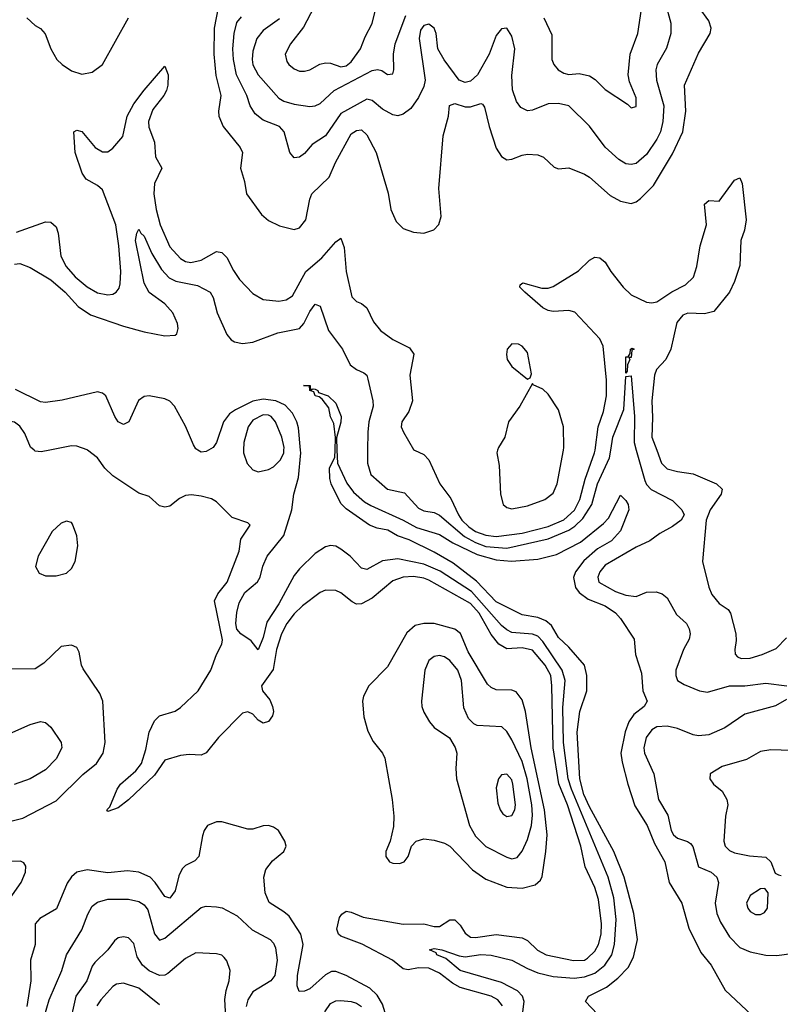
# Model space of a CAD drawing. Header units: inches. Extents: x 1603819 to 1745079, y 385938 to 533966.
# Tile 300 of 561: x 1723590 to 1726526, y 417859 to 421663. Entities that reach past the tile are written whole.
import ezdxf

# ---------------------------------------------------------------- set-up
doc = ezdxf.new("R2010")
doc.units = ezdxf.units.IN
doc.header["$MEASUREMENT"] = 0
doc.layers.add('B7421', color=7, linetype='Continuous')
doc.layers.add('B7422', color=7, linetype='Continuous')

msp = doc.modelspace()

# ---------------------------------------------------------------- linework, layer by layer
at = {"layer": 'B7421', "color": 5}
for points, elevation in [([(1723706.7, 420000), (1723673, 419993), (1723650, 419995.7), (1723645.3, 420000)], 180), ([(1725453.2, 417853.2), (1725436.4, 417876.4), (1725410, 417890.7), (1725290, 417923.8), (1725260.3, 417940.3), (1725210, 417979.8), (1725170, 417998.8), (1725130, 418000.5), (1725090, 417992.6), (1725070, 417995.8), (1725029.5, 418029.5), (1724912.1, 418092.1), (1724830, 418123), (1724821.1, 418130), (1724814, 418150), (1724825.1, 418194.9), (1724833.1, 418206.9), (1724850, 418218.4), (1724870, 418215.5), (1724916.3, 418196.3), (1725070, 418168.3), (1725150, 418169.7), (1725190, 418159.1), (1725210, 418159.3), (1725250, 418186.1), (1725270, 418185.1), (1725290, 418165.1), (1725310, 418133.6), (1725330, 418118.1), (1725350, 418116.6), (1725430, 418128.8), (1725530, 418115.9), (1725550, 418106), (1725588.7, 418068.7), (1725622.6, 418050), (1725728.5, 418028.5), (1725770, 418029.7), (1725782.6, 418037.4), (1725810, 418064.4), (1725824.1, 418090), (1725834.7, 418130), (1725836.3, 418170), (1725824.5, 418264.5), (1725810.5, 418310.5), (1725772.8, 418390), (1725756.9, 418470), (1725704.2, 418630), (1725671, 418711), (1725649.3, 418850), (1725644.8, 419090), (1725639.8, 419130), (1725618.8, 419170), (1725570, 419227.6), (1725530, 419236.2), (1725470, 419232.7), (1725440.1, 419250), (1725410, 419287.9), (1725363.2, 419370), (1725330, 419407.6), (1725170, 419497.9), (1725150, 419506), (1725110, 419512.4), (1725070, 419509.9), (1725030, 419494.8), (1724950, 419428.2), (1724910, 419405.8), (1724890, 419405.6), (1724874, 419414), (1724830, 419448.5), (1724810, 419458.1), (1724770, 419458.8), (1724750, 419450.6), (1724681.5, 419398.5), (1724650, 419368), (1724621.2, 419330), (1724600.8, 419290), (1724581.9, 419230), (1724567.9, 419152.1), (1724523, 419090), (1724527.4, 419070), (1724555.1, 419035.1), (1724565.5, 419010), (1724569.1, 418990), (1724565.8, 418974.2), (1724550, 418952.2), (1724530, 418945.6), (1724510, 418957), (1724490, 418980.2), (1724470, 418989.1), (1724450, 418984.5), (1724356.8, 418890), (1724310, 418831.3), (1724290, 418821.7), (1724244.1, 418824.1), (1724210, 418820.2), (1724150, 418802.5), (1724110, 418744.1), (1724010, 418649), (1723970, 418617.6), (1723930, 418603.7), (1723926.3, 418610), (1723938, 418622), (1723965.9, 418690), (1723978.4, 418710), (1724038.5, 418761.5), (1724060.1, 418790), (1724076.8, 418843.2), (1724090, 418910), (1724110, 418954.6), (1724130, 418974.2), (1724190, 418991.8), (1724210, 419005.9), (1724278.5, 419070), (1724328, 419150), (1724349.3, 419210.7), (1724369.8, 419250), (1724372.2, 419267.8), (1724342, 419418), (1724354.7, 419445.3), (1724391.4, 419490), (1724436.9, 419610), (1724443.8, 419656.2), (1724479, 419710), (1724470, 419719), (1724410, 419740.5), (1724350, 419800.7), (1724330, 419812), (1724290, 419822.9), (1724252.5, 419827.5), (1724230, 419824.7), (1724206.7, 419813.3), (1724170, 419784.2), (1724150, 419779.6), (1724130, 419784.5), (1724090, 419820.9), (1724050, 419833.6), (1723950, 419900.9), (1723919.1, 419930), (1723890, 419969.8), (1723851.4, 420000)], 180), ([(1724318.3, 420000), (1724310, 419995.3), (1724290, 419992.2), (1724277.9, 420000)], 160), ([(1725529.3, 417809.3), (1725537.6, 417870), (1725531.5, 417890), (1725511.5, 417911.5), (1725450, 417943), (1725290, 417989.1), (1725235.5, 418035.5), (1725200.5, 418050), (1725197.6, 418057.6), (1725172.3, 418070), (1725190, 418074.6), (1725219.1, 418070), (1725286.4, 418046.4), (1725310, 418042.5), (1725370, 418051.1), (1725410, 418049.6), (1725490, 418029.6), (1725550, 417996.9), (1725590, 417981), (1725650, 417967), (1725730, 417960.7), (1725770, 417964.7), (1725810, 417979.9), (1725848.6, 418010), (1725876, 418050), (1725886.6, 418090), (1725893.2, 418186.8), (1725883.9, 418270), (1725861.9, 418350), (1725719.6, 418690), (1725707.7, 418730), (1725689.1, 418870), (1725686.4, 419006.4), (1725695.6, 419110), (1725684.3, 419150), (1725610, 419260.4), (1725590, 419281.2), (1725569.4, 419289.4), (1725490, 419296.2), (1725470, 419305.8), (1725450, 419322.7), (1725334.6, 419454.6), (1725212.7, 419532.7), (1725150, 419559.5), (1725050, 419580.8), (1724990, 419572.5), (1724930, 419538.6), (1724910, 419544.4), (1724865.7, 419590), (1724830, 419618.1), (1724810, 419629.1), (1724790, 419632), (1724770, 419626.2), (1724730, 419601.1), (1724670, 419542.1), (1724650, 419515.8), (1724590, 419406.6), (1724543.9, 419336.1), (1724530, 419276.9), (1724510, 419228.7), (1724483.1, 419263.1), (1724443.1, 419290), (1724428.5, 419308.5), (1724424.8, 419330), (1724427.7, 419372.3), (1724437, 419410), (1724459, 419450), (1724508.2, 419491.8), (1724518.3, 419510), (1724528.1, 419551.9), (1724544.9, 419590), (1724610.2, 419669.8), (1724640.4, 419770), (1724647.9, 419830), (1724665.6, 419894.4), (1724674.6, 419990), (1724673.7, 420000)], 160), ([(1724453.7, 420000), (1724453.3, 419990), (1724467.9, 419947.9), (1724490, 419923.9), (1724510, 419915.9), (1724550, 419925.2), (1724570, 419935.8), (1724597.3, 419962.7), (1724609.4, 419990), (1724610, 420000)], 180), ([(1725821, 417821), (1725774.3, 417870), (1725786, 417890), (1725855.2, 417924.8), (1725899.4, 417960.6), (1725939.2, 418000.8), (1725959.4, 418040.6), (1725974.6, 418110), (1725960.9, 418210), (1725924, 418350), (1725883.8, 418450), (1725790, 418621.6), (1725768.3, 418670), (1725751.9, 418730), (1725742.4, 418910), (1725752.3, 418990), (1725779.1, 419070), (1725779.9, 419130), (1725769.9, 419170), (1725710, 419239), (1725670, 419276.4), (1725642.9, 419322.9), (1725621.3, 419341.3), (1725590, 419353.6), (1725530, 419364.1), (1725430, 419414.6), (1725353.9, 419493.9), (1725262.9, 419562.9), (1725190, 419605.6), (1725093.8, 419653.8), (1725048.9, 419668.9), (1725010.6, 419690.6), (1724970, 419698.4), (1724940.5, 419710), (1724850, 419772.8), (1724830, 419794), (1724791.8, 419870), (1724786.6, 419890), (1724786.4, 419930), (1724806.6, 419973.4), (1724807.3, 420000)], 140), ([(1724814.7, 420000), (1724817.1, 419950), (1724852.9, 419872.9), (1724878, 419838), (1724921, 419801), (1724945.7, 419785.7), (1725070, 419730.1), (1725121.2, 419701.2), (1725210, 419674.6), (1725262.5, 419642.5), (1725356.5, 419596.5), (1725430, 419576.5), (1725489, 419571), (1725590, 419578.7), (1725662.6, 419597.4), (1725754.8, 419645.2), (1725843.2, 419716.8), (1725863.3, 419736.7), (1725910, 419826.8), (1725930, 419806), (1725939, 419790), (1725941.8, 419770), (1725910, 419688.1), (1725874.4, 419650), (1725820.8, 419619.2), (1725767.2, 419572.8), (1725736.2, 419530), (1725728.4, 419508.4), (1725736.2, 419470), (1725750.1, 419450), (1725784.3, 419424.3), (1725850, 419398.9), (1725890, 419371.4), (1725910, 419349.1), (1725962.3, 419270), (1725967.8, 419210), (1725990, 419138), (1725996.1, 419070), (1726011.9, 419030), (1726000.9, 419010), (1725961.1, 418978.9), (1725941.1, 418950), (1725927.7, 418912.3), (1725910.6, 418830), (1725915.2, 418795.2), (1725937.6, 418710), (1725965.3, 418625.3), (1726011.8, 418550), (1726040.1, 418480.1), (1726081.2, 418410), (1726097.3, 418330), (1726146.7, 418250), (1726173.3, 418153.3), (1726219.3, 418059.3), (1726258.9, 418010), (1726314.1, 417914.1), (1726416.9, 417816.9)], 140), ([(1724932.8, 420000), (1724932.3, 419950), (1724945.8, 419905.8), (1725010, 419848.9), (1725075.6, 419835.6), (1725130, 419775.8), (1725150, 419765.6), (1725190, 419759.4), (1725210, 419749.3), (1725306.8, 419666.8), (1725350, 419642.7), (1725390, 419627.6), (1725470, 419621.6), (1725630, 419657.2), (1725710, 419691.1), (1725733.3, 419706.7), (1725763.5, 419736.5), (1725798.5, 419790), (1725821.2, 419870), (1725866.5, 419970), (1725871.6, 420000)], 160), ([(1725114.2, 420000), (1725150, 419982.8), (1725170, 419962.8), (1725211.4, 419870), (1725253.9, 419813.9), (1725283.4, 419750), (1725297.2, 419730), (1725323.2, 419703.2), (1725350, 419685.4), (1725390, 419671.8), (1725430, 419666.2), (1725530, 419678.9), (1725630, 419704.9), (1725690, 419730.6), (1725731.3, 419768.7), (1725752.6, 419810), (1725772.5, 419887.5), (1725809.6, 419990), (1725811, 420000)], 180), ([(1725435.1, 420000), (1725432.4, 419990), (1725441.1, 419941.1), (1725446.2, 419830), (1725456.6, 419790), (1725470, 419777.9), (1725490, 419772.9), (1725550, 419785.1), (1725616.8, 419810), (1725650, 419833.6), (1725664.6, 419870), (1725688.8, 420000)], 220), ([(1725970.3, 420000), (1726003.3, 419883.3), (1726010, 419867.9), (1726027.9, 419847.9), (1726110, 419805.9), (1726146.2, 419770), (1726155.2, 419750), (1726144.2, 419730), (1726110, 419704.8), (1726061.5, 419678.5), (1726023.1, 419650), (1725970, 419625.5), (1725850, 419555.2), (1725829.6, 419530), (1725821.4, 419510), (1725825.2, 419490), (1725890, 419454.3), (1725930, 419439.4), (1725970, 419435), (1726010, 419451.2), (1726047.2, 419452.8), (1726070, 419445.4), (1726089.5, 419429.5), (1726125.3, 419365.3), (1726164.2, 419330), (1726175, 419310), (1726178, 419290), (1726174.6, 419270), (1726152.9, 419230), (1726123.2, 419150), (1726122.4, 419130), (1726130, 419110.6), (1726155, 419095), (1726214.9, 419070), (1726244.7, 419064.7), (1726330, 419089.1), (1726390, 419090.1), (1726470, 419099.3), (1726552, 419090)], 160), ([(1726049.1, 420000), (1726067.4, 419950), (1726090, 419928.4), (1726130, 419917.2), (1726190, 419908.6), (1726279.6, 419870), (1726302.5, 419850), (1726297.7, 419830), (1726255.4, 419770), (1726240.7, 419730), (1726225.4, 419570), (1726250.7, 419470.7), (1726262.6, 419442.6), (1726290, 419407), (1726324.5, 419384.5), (1726334.2, 419370), (1726354.7, 419290), (1726355.8, 419264.2), (1726350.2, 419230), (1726352.1, 419212.1), (1726361.3, 419201.3), (1726375.4, 419195.4), (1726410, 419197), (1726455.8, 419210), (1726510, 419234.2), (1726550, 419274.5)], 180), ([(1723530, 418560.7), (1723602.3, 418577.7), (1723730, 418645), (1723833.6, 418746.4), (1723886, 418790), (1723911.4, 418830), (1723920.4, 418870), (1723910.6, 419030.6), (1723899.4, 419059.4), (1723835.2, 419155.2), (1723828, 419170), (1723819.1, 419219.1), (1723810, 419237), (1723790, 419246.6), (1723750, 419240.9), (1723683.4, 419176.6), (1723650, 419155.4), (1723553.9, 419153.9)], 220), ([(1726550, 419036.9), (1726508.2, 419011.8), (1726390, 418980.2), (1726312.6, 418927.4), (1726250, 418899.6), (1726210, 418896.3), (1726190, 418900.3), (1726130, 418924.8), (1726090, 418934.2), (1726050, 418931.6), (1726030, 418918.9), (1726008.6, 418890), (1725999.1, 418850), (1726002, 418830), (1726038.3, 418750), (1726056.4, 418650), (1726091.9, 418590), (1726105.6, 418530), (1726114.2, 418514.2), (1726130, 418501.2), (1726168.7, 418488.7), (1726180.2, 418480.2), (1726189.1, 418469.1), (1726210.1, 418390.1), (1726259.5, 418370), (1726281.8, 418350), (1726287.2, 418330), (1726274.8, 418250), (1726281.5, 418210), (1726295.9, 418175.9), (1726330, 418120.2), (1726370, 418078), (1726410, 418061.3), (1726470, 418049.4), (1726512.4, 418047.6), (1726570, 418054.9)], 160), ([(1723539.7, 418900.3), (1723630, 418940.7), (1723670, 418951.7), (1723690, 418948.4), (1723710, 418929.7), (1723749.7, 418870), (1723752.6, 418850), (1723730, 418807.1), (1723690, 418765.5), (1723630.3, 418730.3), (1723568.1, 418708.1)], 240), ([(1726570, 418839.8), (1726490, 418841.8), (1726450, 418836.4), (1726395.6, 418804.4), (1726302.5, 418777.5), (1726255.5, 418750), (1726254.9, 418730), (1726268.4, 418710), (1726302.4, 418682.4), (1726320.3, 418650), (1726323.2, 418630), (1726314.2, 418585.8), (1726308.1, 418490), (1726312.9, 418470), (1726330, 418452.9), (1726350, 418444.2), (1726407.6, 418432.4), (1726470, 418427.2), (1726490.4, 418410), (1726506.4, 418366.4), (1726518.8, 418358.8), (1726530, 418357.3)], 180), ([(1725005.8, 417810), (1724990, 417859.8), (1724970, 417895), (1724941.1, 417921.1), (1724850, 417969.9), (1724810, 417985.6), (1724794.2, 417985.8), (1724770, 417972.5), (1724710, 417918.8), (1724690, 417909.8), (1724668.5, 417908.5), (1724661.2, 417930), (1724662.5, 417970), (1724683.8, 418090), (1724674.8, 418130), (1724630, 418199.1), (1724610, 418216.7), (1724552.4, 418252.4), (1724536.9, 418290), (1724531.9, 418350), (1724540.5, 418379.5), (1724566.1, 418413.9), (1724609.6, 418450), (1724618.7, 418470), (1724614, 418490), (1724588.6, 418530), (1724570, 418543.2), (1724550, 418549.8), (1724530, 418548.2), (1724490, 418535.3), (1724470, 418536), (1724370, 418564.4), (1724350, 418564.4), (1724314.9, 418550), (1724302, 418530), (1724295.8, 418510), (1724281.1, 418430), (1724266.2, 418413.8), (1724230, 418395.1), (1724217.5, 418382.5), (1724204.6, 418355.4), (1724190, 418296.9), (1724170, 418268.9), (1724150, 418275.3), (1724112.6, 418330), (1724093.2, 418350), (1724050, 418369.4), (1724005.7, 418374.3), (1723930, 418366.9), (1723850, 418379.2), (1723810, 418369.2), (1723790, 418351.4), (1723773, 418327), (1723732.3, 418227.7), (1723667.9, 418190), (1723650.1, 418169.9), (1723649.2, 418090), (1723631.1, 418030), (1723633.4, 417950), (1723617.1, 417850)], 220), ([(1723543.7, 418256.3), (1723595.4, 418330), (1723611.8, 418370), (1723612.9, 418392.9), (1723605.6, 418405.6), (1723592.5, 418412.5), (1723549.2, 418410.8)], 220), ([(1723676.9, 417783.1), (1723703.2, 417876.8), (1723752.7, 417990), (1723770.8, 418050), (1723830, 418146.2), (1723853, 418207), (1723870, 418237.8), (1723890, 418254.1), (1723930, 418264.9), (1724010, 418264.7), (1724050, 418256.7), (1724070, 418243.9), (1724084.5, 418224.5), (1724110, 418131.1), (1724130, 418107.5), (1724150, 418114.4), (1724290, 418232.7), (1724310, 418238.8), (1724350, 418236.1), (1724371.4, 418231.4), (1724430, 418200.9), (1724486.9, 418146.9), (1724556.4, 418110), (1724570, 418094.7), (1724577.2, 418077.2), (1724583.6, 418030), (1724574.2, 417970), (1724559.3, 417950), (1724490, 417907.7), (1724470, 417876.9), (1724463.9, 417850)], 240), ([(1724385.1, 417810), (1724382.2, 417877.8), (1724387.1, 417912.9), (1724399.1, 417950), (1724402.2, 417990), (1724390, 418027.3), (1724379.7, 418039.7), (1724370, 418048.5), (1724350, 418054), (1724270, 418057.4), (1724230, 418036.4), (1724161.9, 417978.1), (1724150, 417971.4), (1724130, 417969.9), (1724090, 417988.9), (1724063.6, 418010), (1724042.7, 418042.7), (1724030, 418094), (1724010, 418116.5), (1723990, 418120.3), (1723970, 418115.6), (1723955.2, 418104.8), (1723930.2, 418070), (1723879.6, 418020.4), (1723870, 418007.1), (1723848.4, 417950), (1723806.9, 417890), (1723779.6, 417770)], 260), ([(1724130, 417857.6), (1724050, 417921.5), (1723990, 417941.2), (1723963.7, 417936.3), (1723950, 417927.6), (1723903.5, 417876.5), (1723887.4, 417852.6)], 280), ([(1724767.3, 417830), (1724790, 417861.6), (1724810, 417872), (1724830, 417874.4), (1724870, 417870.4), (1724890, 417863.4), (1724910, 417850.9)], 240)]:
    msp.add_lwpolyline(points, dxfattribs=dict(at, elevation=elevation))
for points, elevation in [([(1723770, 419726), (1723750, 419718), (1723714.6, 419685.4), (1723660.7, 419590), (1723650.3, 419550), (1723665.4, 419525.4), (1723690, 419514.7), (1723730, 419514.5), (1723770, 419525.4), (1723790, 419542.6), (1723804.2, 419570), (1723813.8, 419630), (1723810, 419669.3), (1723794, 419714), (1723790, 419720.9)], 220), ([(1725150, 419331), (1725117, 419323), (1725085.1, 419294.9), (1725010, 419162.7), (1724937.8, 419090), (1724917.4, 419050), (1724913.1, 419030), (1724918.6, 418970), (1724934.3, 418914.3), (1724954.8, 418874.8), (1724990.3, 418830), (1724999.5, 418810), (1725027.8, 418650), (1725034.3, 418585.7), (1725033.4, 418546.6), (1725020.4, 418490), (1725003.7, 418450), (1725003.7, 418430), (1725018, 418410), (1725030, 418404.4), (1725056.6, 418403.4), (1725073.6, 418410), (1725089.6, 418430), (1725102.9, 418470), (1725120.9, 418490), (1725150, 418498.5), (1725190, 418493), (1725230, 418481.6), (1725250, 418470.2), (1725338.6, 418378.6), (1725390, 418342.5), (1725470, 418312.3), (1725530, 418307.8), (1725579.6, 418320.4), (1725600.7, 418339.3), (1725606.5, 418353.5), (1725621.4, 418450), (1725626, 418514), (1725616, 418610), (1725564.2, 418850), (1725542.4, 418990), (1725530, 419035.8), (1725506.8, 419066.8), (1725490, 419072.8), (1725430, 419073.9), (1725410, 419083.2), (1725396.4, 419096.4), (1725321.3, 419221.3), (1725291.4, 419291.4), (1725270, 419308.9), (1725190, 419330.9)], 220), ([(1725210, 419207.1), (1725190, 419203.1), (1725170, 419188), (1725154, 419150), (1725140.8, 419030), (1725142.8, 419010), (1725150, 418988), (1725171.6, 418950), (1725190, 418928.9), (1725249.1, 418889.1), (1725271.7, 418851.7), (1725277, 418830), (1725273.1, 418770), (1725275.8, 418730), (1725326.9, 418550), (1725350, 418508.5), (1725390, 418468.7), (1725470, 418427.8), (1725490, 418421.5), (1725510, 418426.4), (1725530, 418450.3), (1725550, 418496.1), (1725565.3, 418550), (1725569.9, 418589.9), (1725567.2, 418630), (1725549.5, 418730), (1725530, 418797.2), (1725490, 418880.8), (1725470, 418912.6), (1725451.2, 418931.2), (1725356.4, 418936.4), (1725343, 418943), (1725322.7, 418962.7), (1725305, 419005), (1725295.9, 419110), (1725281.5, 419150), (1725250, 419188), (1725230, 419201.5)], 240), ([(1725470, 418748.3), (1725450, 418745.1), (1725438.5, 418730), (1725430, 418695.3), (1725436.2, 418636.2), (1725444.2, 418610), (1725454.8, 418594.8), (1725470, 418584.4), (1725490, 418589.2), (1725501, 418610), (1725503.7, 418630), (1725494.2, 418710), (1725490, 418726)], 260), ([(1726466.3, 418306.3), (1726450, 418305.6), (1726410, 418279.7), (1726396.1, 418250), (1726401.3, 418230), (1726410, 418218), (1726430, 418206.5), (1726450, 418206.5), (1726465.7, 418214.3), (1726477.4, 418230), (1726479.5, 418290)], 180)]:
    msp.add_lwpolyline(points, close=True, dxfattribs=dict(at, elevation=elevation))
at = {"layer": 'B7422', "color": 5}
for points, elevation in [([(1726082.5, 421730), (1726103.9, 421650), (1726103.4, 421610), (1726086.8, 421553.2), (1726050.5, 421490), (1726045.8, 421470), (1726049, 421430), (1726076.1, 421330), (1726072.9, 421270), (1726063.3, 421230), (1726050, 421201.7), (1726010, 421142.2), (1725970, 421107.7), (1725950, 421104.1), (1725930, 421106.5), (1725903, 421123), (1725850, 421171.2), (1725790, 421252.2), (1725710, 421330.2), (1725670, 421339.1), (1725630, 421337.8), (1725570, 421313.7), (1725550, 421311.1), (1725524, 421324), (1725507.4, 421347.4), (1725492.8, 421392.8), (1725490, 421448), (1725501.6, 421550), (1725490, 421599.3), (1725470, 421630.3), (1725450, 421627.8), (1725430, 421601.7), (1725402.3, 421530), (1725356.7, 421450), (1725330, 421426.2), (1725310, 421421), (1725286.8, 421430), (1725228.1, 421508.1), (1725204.7, 421550), (1725197.1, 421610), (1725190, 421630.1), (1725170, 421646.5), (1725150, 421641.2), (1725137.3, 421622.7), (1725132.5, 421590), (1725155.8, 421430), (1725150, 421404.9), (1725130, 421362.6), (1725099.5, 421320.5), (1725070, 421297.6), (1725050, 421292), (1725030, 421295.8), (1724990, 421317.3), (1724950, 421351.3), (1724930, 421355.5), (1724830, 421301.2), (1724770, 421214.8), (1724718.8, 421181.2), (1724690, 421146), (1724670, 421131.8), (1724649.1, 421129.1), (1724632.2, 421150), (1724610.9, 421230), (1724593.4, 421250), (1724530, 421275.1), (1724499.4, 421299.4), (1724480.1, 421330), (1724466.1, 421370), (1724427.1, 421450), (1724415.1, 421510), (1724413.3, 421550), (1724417.2, 421610), (1724428.2, 421651.8), (1724446.2, 421673.8)], 240), ([(1724725.1, 421710), (1724685.5, 421634.5), (1724635.2, 421570), (1724615, 421530), (1724621.2, 421501.2), (1724628.3, 421490), (1724650, 421473.7), (1724670, 421464.6), (1724690, 421463.8), (1724710, 421469.4), (1724749.1, 421490.9), (1724770, 421496.6), (1724790, 421495.1), (1724830, 421480.8), (1724850, 421484.8), (1724870, 421499.8), (1724906.2, 421550), (1724923, 421597), (1724950, 421648.4), (1724971.8, 421731.8)], 280), ([(1725613.4, 421670), (1725644.1, 421604.1), (1725643.9, 421510), (1725652, 421490), (1725668.2, 421470), (1725690, 421456.3), (1725710, 421451.8), (1725750, 421455), (1725790, 421446.8), (1725812.2, 421432.2), (1725850, 421392.9), (1725936.3, 421336.3), (1725950, 421323), (1725970, 421327.3), (1725970, 421361.2), (1725943.6, 421423.6), (1725939.5, 421450), (1725947.3, 421530), (1725976.1, 421610), (1725994.2, 421730)], 260), ([(1724356.1, 421710), (1724341.1, 421630), (1724339.3, 421530), (1724347.4, 421447.4), (1724366.1, 421370), (1724357, 421310), (1724358.3, 421290), (1724375, 421250), (1724441.4, 421170), (1724449.4, 421150), (1724442.5, 421090), (1724457.7, 421037.7), (1724465.1, 420990), (1724523.2, 420910), (1724550, 420887.5), (1724592.9, 420867.1), (1724650, 420852.1), (1724670, 420859.2), (1724694.9, 420890), (1724709.9, 420970), (1724718, 420990), (1724785.2, 421054.8), (1724808.5, 421111.5), (1724870, 421222.4), (1724890, 421235.3), (1724910, 421237.8), (1724930, 421218.9), (1724965.8, 421150), (1725012.9, 420992.9), (1725022.2, 420930), (1725043.4, 420883.4), (1725070, 420856.6), (1725110, 420842.1), (1725150, 420838.6), (1725188.5, 420851.5), (1725207.9, 420872.1), (1725216.8, 420903.2), (1725208.6, 421011.4), (1725225.1, 421214.9), (1725245.7, 421290), (1725248.9, 421331.1), (1725270, 421339.2), (1725310, 421326.2), (1725330, 421326.3), (1725370, 421339.7), (1725376.6, 421336.6), (1725384.7, 421324.7), (1725401.8, 421250), (1725430, 421167), (1725450, 421134.3), (1725470, 421122.3), (1725490, 421124), (1725530, 421140.2), (1725550, 421143.6), (1725590, 421141.5), (1725612, 421132), (1725652.9, 421092.9), (1725670, 421087), (1725710, 421090.3), (1725770, 421066.5), (1725790, 421054.5), (1725870, 420983.8), (1725910, 420962.2), (1725950, 420953.1), (1725970, 420960.1), (1725987.2, 420972.8), (1726037.2, 421022.8), (1726110, 421145.4), (1726150.4, 421230), (1726161.8, 421310), (1726156.8, 421410), (1726210, 421533.4), (1726255.3, 421610), (1726258.9, 421630), (1726250, 421658.3), (1726212.7, 421710)], 220), ([(1723617.3, 421670), (1723650, 421640.2), (1723670, 421629.2), (1723688.6, 421608.6), (1723710.1, 421550), (1723733, 421510), (1723753.4, 421490), (1723790, 421465.5), (1723830, 421452.6), (1723870, 421461), (1723910, 421490.2), (1724010.4, 421670)], 220), ([(1724593, 421667), (1724530, 421621.5), (1724505.4, 421590), (1724490, 421541.6), (1724486.9, 421510), (1724490, 421489.1), (1724510.7, 421450.7), (1724590, 421359.8), (1724610, 421348.7), (1724650, 421336.6), (1724710, 421327.4), (1724730, 421330.1), (1724750, 421339.8), (1724804, 421390), (1724950, 421466.7), (1724971.3, 421471.3), (1724987.5, 421467.5), (1725010, 421452), (1725030, 421453.4), (1725034.8, 421470), (1725032.9, 421530), (1725039.6, 421570), (1725081, 421679)], 260), ([(1723577.1, 420842.9), (1723690, 420882), (1723710, 420880.8), (1723730, 420863.1), (1723737.8, 420837.8), (1723749, 420750), (1723769.1, 420710), (1723804.1, 420670), (1723850, 420630.6), (1723890, 420607.4), (1723930, 420600.1), (1723950, 420602.3), (1723962.6, 420610), (1723973.5, 420626.5), (1723977.4, 420642.6), (1723979.9, 420690), (1723972.7, 420790), (1723961.1, 420870), (1723910, 421005.3), (1723890, 421022), (1723846.7, 421046.7), (1723830.7, 421070.7), (1723803.8, 421150), (1723799.1, 421230), (1723810, 421236.8), (1723830, 421231.3), (1723881.4, 421170), (1723910, 421152.3), (1723930, 421153.1), (1723950, 421166.3), (1723987.6, 421212.4), (1724004.8, 421290), (1724030, 421337.5), (1724070, 421391.4), (1724150, 421484), (1724162.8, 421450), (1724161.9, 421410), (1724156.2, 421390), (1724145.9, 421370), (1724103.6, 421316.4), (1724086.9, 421270), (1724088.2, 421248.2), (1724110.1, 421190.1), (1724113.6, 421133.6), (1724139, 421090), (1724109.7, 421030), (1724107.9, 420990), (1724116.9, 420930), (1724131.7, 420870), (1724170, 420785.4), (1724210, 420740.1), (1724230, 420728.9), (1724250, 420724.5), (1724290, 420734.1), (1724350, 420767.8), (1724370, 420763.8), (1724390, 420744), (1724414.8, 420694.8), (1724439, 420659), (1724490, 420605.8), (1724530, 420581.8), (1724590, 420575.3), (1724619.1, 420580.9), (1724643.1, 420596.9), (1724694.7, 420690), (1724756.9, 420743.1), (1724810, 420804.5), (1724830, 420818.7), (1724842.4, 420782.4), (1724850.7, 420690.7), (1724871.8, 420591.8), (1724890, 420574.3), (1724910, 420566.5), (1724930, 420550.3), (1724955.5, 420495.5), (1724982.3, 420462.3), (1725030, 420427.2), (1725094.8, 420394.8), (1725110.9, 420370.9), (1725095.8, 420290), (1725106.2, 420190), (1725092.4, 420150), (1725064.9, 420110), (1725062.3, 420090), (1725071.6, 420070), (1725110, 420002), (1725114.2, 420000)], 180), ([(1725811, 420000), (1725823.4, 420090), (1725843.9, 420150), (1725855, 420210), (1725855.8, 420270), (1725842.3, 420402.3), (1725829.9, 420429.9), (1725732.8, 420532.8), (1725710, 420539.5), (1725650, 420535.6), (1725630, 420539.8), (1725609.9, 420550), (1725539.7, 420610), (1725521.3, 420630), (1725521.7, 420638.3), (1725532.9, 420647.1), (1725606.1, 420626.1), (1725630, 420625.7), (1725650, 420633), (1725746.8, 420693.2), (1725790, 420734.6), (1725810, 420745.3), (1725830, 420743.7), (1725850, 420726.4), (1725871.9, 420690), (1725919.4, 420630), (1725950, 420600.5), (1726010, 420572.4), (1726030, 420569.5), (1726050, 420572.8), (1726107.8, 420612.2), (1726160.7, 420639.3), (1726191.3, 420668.7), (1726203.9, 420710), (1726217.2, 420790), (1726241.1, 420870), (1726233.2, 420950), (1726250, 420964), (1726290, 420962), (1726350, 421043), (1726370, 421052), (1726379.5, 421030), (1726394.6, 420890), (1726388.7, 420850), (1726374.4, 420810), (1726370, 420713.2), (1726350, 420652), (1726330.2, 420610), (1726270, 420535.3), (1726233.3, 420526.7), (1726170, 420529.9), (1726150, 420521.7), (1726127.2, 420492.8), (1726103.7, 420390), (1726084, 420350), (1726048.9, 420311.1), (1726041.3, 420290), (1726030.1, 420190), (1726033.4, 420126.6), (1726030.7, 420050), (1726049.1, 420000)], 180), ([(1723570, 420719.1), (1723590, 420721.5), (1723630, 420706.3), (1723710, 420658.1), (1723764.8, 420610), (1723815, 420555), (1723862.7, 420522.7), (1723990, 420479.1), (1724070, 420457.7), (1724150, 420442.4), (1724190, 420443.7), (1724197, 420450), (1724202, 420470), (1724198.8, 420490), (1724180.7, 420530), (1724150, 420565), (1724089.6, 420609.6), (1724070, 420645.1), (1724037.2, 420810), (1724041.7, 420838.3), (1724050, 420853.4), (1724057.9, 420837.9), (1724070, 420826.9), (1724099.8, 420759.8), (1724137.7, 420697.7), (1724166.4, 420666.4), (1724192.7, 420652.7), (1724276.1, 420636.1), (1724325.4, 420610), (1724336.2, 420590), (1724352.3, 420530), (1724390, 420446.5), (1724405.8, 420425.8), (1724418.9, 420418.9), (1724450, 420412.5), (1724490, 420417.7), (1724586.9, 420453.1), (1724669.9, 420470.1), (1724687.3, 420490), (1724710, 420536), (1724730, 420563.7), (1724750, 420557), (1724782.5, 420462.5), (1724836.3, 420390), (1724865.9, 420330), (1724890, 420312.3), (1724919, 420299), (1724929.5, 420289.5), (1724934.3, 420274.3), (1724953.7, 420190), (1724953.9, 420170), (1724937.5, 420110), (1724933.5, 420070), (1724932.8, 420000)], 160), ([(1725871.6, 420000), (1725880.1, 420050), (1725922.3, 420157.7), (1725930, 420284.7), (1725950, 420287.7), (1725963.4, 420130), (1725961.8, 420030), (1725970.3, 420000)], 160), ([(1724807.3, 420000), (1724808.7, 420048.7), (1724802.9, 420102.9), (1724790, 420128.7), (1724783.3, 420163.3), (1724757.5, 420197.5), (1724746, 420206), (1724730, 420209.7), (1724725.1, 420225.1), (1724709.5, 420230), (1724709, 420249), (1724686, 420250), (1724710.7, 420250), (1724712, 420232), (1724722.7, 420237.3), (1724730, 420235.5), (1724741, 420230), (1724742.8, 420222.8), (1724781, 420210), (1724810, 420181), (1724830.3, 420130), (1724830, 420108), (1724812.4, 420047.6), (1724814.7, 420000)], 140), ([(1725688.8, 420000), (1725690.9, 420010.9), (1725689.5, 420090), (1725670, 420156), (1725630, 420216.9), (1725610, 420235.6), (1725572.7, 420252.7), (1725570, 420258), (1725520.3, 420170), (1725477.4, 420110), (1725462.8, 420050), (1725437.8, 420010), (1725435.1, 420000)], 220), ([(1724277.9, 420000), (1724270, 420005.1), (1724260.6, 420020.6), (1724230, 420092.6), (1724187.4, 420170), (1724170, 420189), (1724150, 420198.1), (1724090.2, 420209.8), (1724070, 420207.4), (1724048.7, 420191.3), (1724010.8, 420109.2), (1723990, 420098.9), (1723970, 420109.7), (1723957.6, 420130), (1723922.8, 420210), (1723910, 420220.2), (1723890, 420226), (1723753.6, 420193.6), (1723690, 420184.7), (1723670, 420187.4), (1723574.2, 420234.2)], 160), ([(1724673.7, 420000), (1724666.4, 420086.4), (1724660.4, 420110), (1724642.9, 420142.9), (1724614.2, 420174.2), (1724578.9, 420190), (1724530, 420197.3), (1724490, 420189.7), (1724423.5, 420156.5), (1724400.2, 420139.8), (1724376.9, 420110), (1724350.1, 420029.9), (1724336.1, 420010), (1724318.3, 420000)], 160), ([(1724610, 420000), (1724610.5, 420010), (1724601.7, 420050), (1724577.8, 420110), (1724560.3, 420130), (1724550, 420135.5), (1724530, 420136.1), (1724490, 420115.7), (1724471.5, 420090), (1724454.7, 420030), (1724453.7, 420000)], 180), ([(1723645.3, 420000), (1723632.1, 420012.1), (1723610, 420063.9), (1723590, 420092.9), (1723570, 420107.6), (1723530, 420114.5), (1723430, 420101), (1723370, 420082.9), (1723350, 420067.8), (1723290.1, 420000)], 180), ([(1723851.4, 420000), (1723850, 420001.1), (1723810, 420015.9), (1723790, 420017.3), (1723706.7, 420000)], 180)]:
    msp.add_lwpolyline(points, dxfattribs=dict(at, elevation=elevation))
for points, elevation in [([(1725490, 420410.7), (1725472.4, 420390), (1725469.4, 420370), (1725472.4, 420350), (1725490, 420323.1), (1725550, 420274.8), (1725560.4, 420279.6), (1725565.6, 420294.4), (1725550, 420377.6), (1725530, 420402), (1725515.6, 420410)], 220), ([(1725930, 420298), (1725930, 420360.7), (1725939.3, 420360.7), (1725946.8, 420373.2), (1725947.8, 420390), (1725954, 420394), (1725962, 420390), (1725953.2, 420386.8), (1725950, 420358), (1725942, 420358), (1725946, 420350), (1725936.3, 420330), (1725935.3, 420304.7)], 160)]:
    msp.add_lwpolyline(points, close=True, dxfattribs=dict(at, elevation=elevation))

doc.saveas('drawing.dxf')
